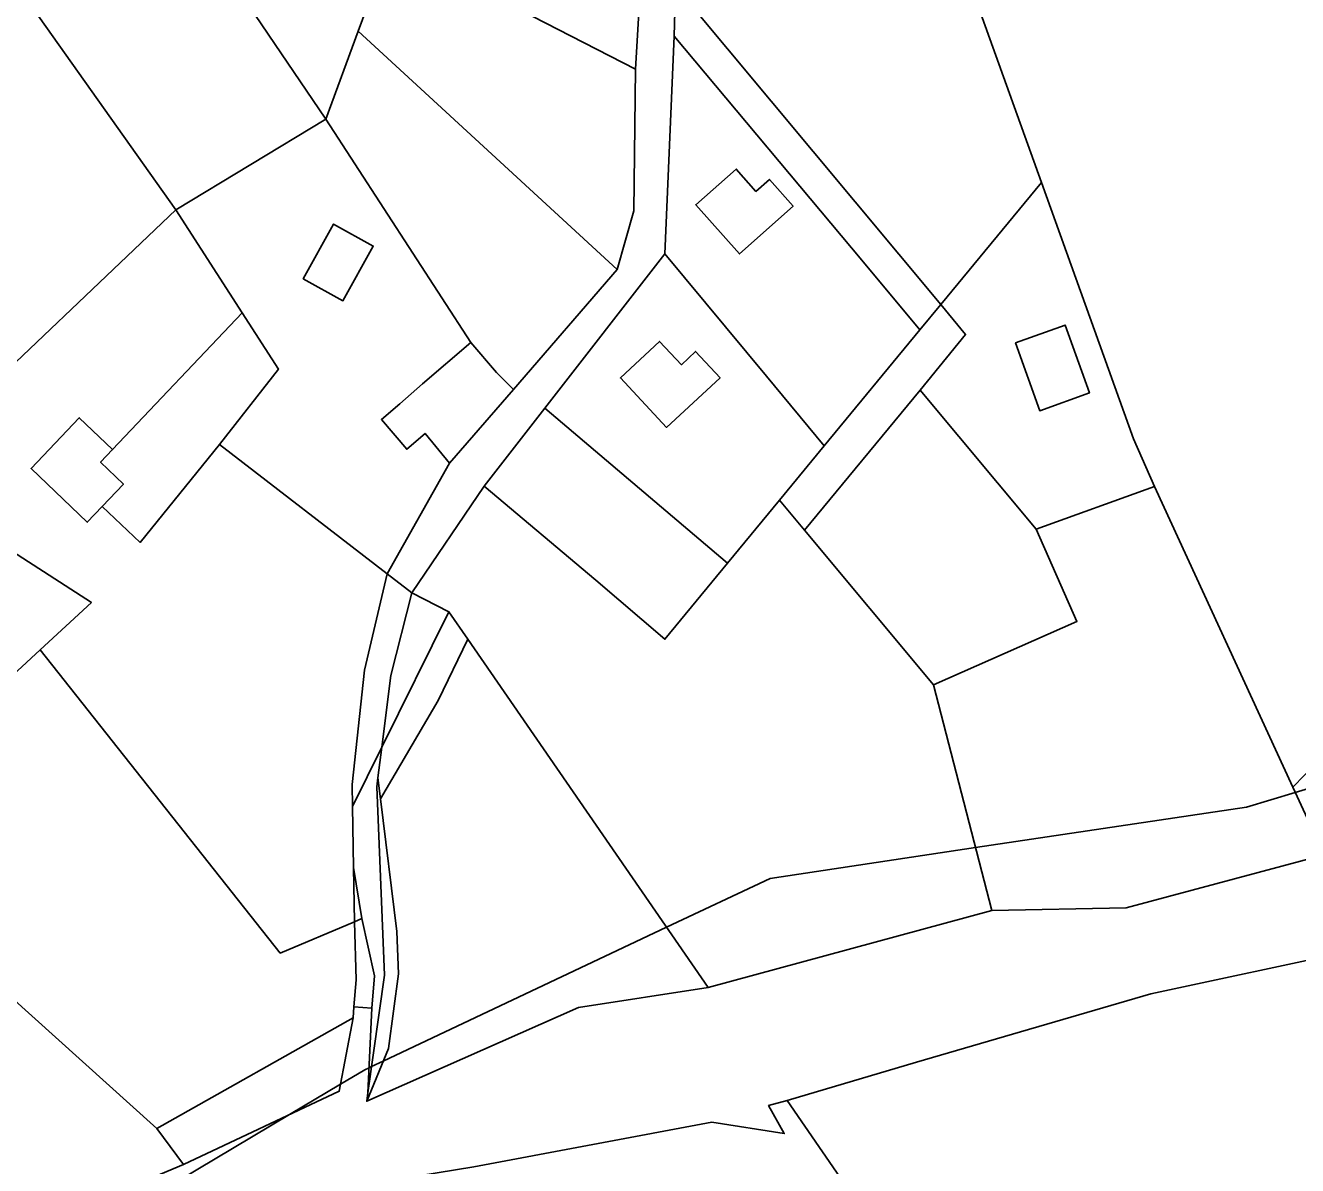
# Model space of a CAD drawing. Extents: x -477304 to -465429, y -1159113 to -1149210.
# Drawn here: x -475480.3 to -475284.1, y -1154571.8 to -1154396 of the extents above; entities that cross this region are included whole.
import ezdxf

# ---------------------------------------------------------------- set-up
doc = ezdxf.new("R2010")
doc.units = 0
for name, color, linetype in [('BPEJ_s', 7, 'Continuous'), ('orna_s', 7, 'Continuous'), ('ostatni_s', 7, 'Continuous'), ('trav_porost_s', 7, 'Continuous'), ('zahrada_s', 7, 'Continuous')]:
    doc.layers.add(name, color=color, linetype=linetype)

msp = doc.modelspace()

# ---------------------------------------------------------------- linework, layer by layer
at = {"layer": 'BPEJ_s'}
for points in [[(-475730, -1154771), (-475689.43, -1154740.68), (-475641.32, -1154704.73), (-475638.67, -1154702.75), (-475635, -1154700), (-475553.62, -1154637.93), (-475524.37, -1154615.62), (-475523.99, -1154615.34), (-475517, -1154610), (-475439.62, -1154563.92), (-475431.74, -1154559.23), (-475428, -1154557), (-475427.35, -1154556.69), (-475426.95, -1154556.5), (-475425.16, -1154555.66), (-475381.47, -1154535.04), (-475365.5, -1154527.5), (-475333.8, -1154522.76), (-475292, -1154516.5), (-475284.49, -1154514.26), (-475248.5, -1154503.5)], [(-475248.5, -1154503.5), (-475284.49, -1154514.26), (-475292, -1154516.5), (-475333.8, -1154522.76), (-475365.5, -1154527.5), (-475381.47, -1154535.04), (-475425.16, -1154555.66), (-475426.95, -1154556.5), (-475427.35, -1154556.69), (-475428, -1154557), (-475431.74, -1154559.23), (-475439.62, -1154563.92), (-475517, -1154610), (-475523.99, -1154615.34), (-475524.37, -1154615.62), (-475553.62, -1154637.93), (-475635, -1154700), (-475638.67, -1154702.75), (-475641.32, -1154704.73), (-475689.43, -1154740.68), (-475730, -1154771)]]:
    msp.add_lwpolyline(points, dxfattribs=at)
at = {"layer": 'orna_s'}
msp.add_lwpolyline([(-475279.49, -1154507.87), (-475284.86, -1154513.45), (-475306.23, -1154467.08), (-475309.43, -1154459.72), (-475323.63, -1154420.21), (-475338.2, -1154379.67), (-475341.43, -1154371.5), (-475343, -1154367.86), (-475323.96, -1154360.43), (-475322.41, -1154374.65), (-475291.65, -1154371.42), (-475294.27, -1154346.52), (-475295.06, -1154337.91), (-475286.38, -1154337.2), (-475287.66, -1154323.59), (-475296.25, -1154324.27), (-475294.86, -1154299.65), (-475293.01, -1154293.52), (-475275.25, -1154342.94)], dxfattribs=at)
for points in [[(-475434.02, -1154410.43), (-475488.4, -1154330.28), (-475479.85, -1154323.07), (-475475.44, -1154320.07), (-475427.04, -1154391.42), (-475429.04, -1154396.87)], [(-475490.2, -1154327.62), (-475488.4, -1154330.28), (-475434.02, -1154410.43), (-475457.14, -1154424.42), (-475483.2, -1154387.59), (-475496.89, -1154371.78), (-475514.86, -1154352.08), (-475513.91, -1154350.74), (-475510.38, -1154347.08)], [(-475339.18, -1154439.03), (-475378.54, -1154391.78), (-475338.2, -1154379.67), (-475323.63, -1154420.21)], [(-475339.18, -1154439.03), (-475342.41, -1154442.94), (-475351.34, -1154432.17), (-475380.29, -1154397.64), (-475380.06, -1154389.98), (-475378.54, -1154391.78)], [(-475366.06, -1154450.07), (-475381.71, -1154431.19), (-475380.29, -1154397.64), (-475351.34, -1154432.17), (-475342.41, -1154442.94), (-475357.13, -1154460.82)], [(-475441.34, -1154448.98), (-475446.94, -1154440.28), (-475457.14, -1154424.42), (-475434.02, -1154410.43), (-475411.63, -1154444.87), (-475419.09, -1154451.23), (-475422.59, -1154454.32), (-475425.44, -1154456.75), (-475421.55, -1154461.32), (-475418.7, -1154458.89), (-475414.94, -1154463.49), (-475424.54, -1154480.52), (-475450.44, -1154460.6)], [(-475370.72, -1154418.12), (-475376.95, -1154423.63), (-475370.22, -1154431.22), (-475361.94, -1154423.85), (-475365.6, -1154419.72), (-475367.68, -1154421.56)], [(-475324.45, -1154473.64), (-475342.37, -1154452.2), (-475335.34, -1154443.64), (-475339.18, -1154439.03), (-475323.63, -1154420.21), (-475309.43, -1154459.72), (-475306.23, -1154467.08)], [(-475426.71, -1154429.99), (-475432.83, -1154426.6), (-475437.5, -1154435.04), (-475431.39, -1154438.43)], [(-475364.04, -1154469.19), (-475372.06, -1154478.92), (-475400.26, -1154454.99), (-475381.71, -1154431.19), (-475366.06, -1154450.07), (-475357.13, -1154460.82)], [(-475364.04, -1154469.19), (-475357.13, -1154460.82), (-475342.41, -1154442.94), (-475339.18, -1154439.03), (-475335.34, -1154443.64), (-475342.37, -1154452.2), (-475360.19, -1154473.8)], [(-475323.9, -1154455.4), (-475316.25, -1154452.65), (-475319.99, -1154442.19), (-475327.64, -1154444.93)], [(-475373.22, -1154450.33), (-475377.02, -1154446.24), (-475379.17, -1154448.31), (-475382.54, -1154444.69), (-475388.58, -1154450.32), (-475381.48, -1154457.97)], [(-475324.45, -1154473.64), (-475318.17, -1154487.88), (-475340.27, -1154497.63), (-475360.19, -1154473.8), (-475342.37, -1154452.2)], [(-475392.39, -1154481.53), (-475409.6, -1154467.02), (-475400.26, -1154454.99), (-475372.06, -1154478.92), (-475381.72, -1154490.63)], [(-475284.86, -1154513.45), (-475279.49, -1154507.87), (-475172.33, -1154460.46), (-475165.04, -1154473.58), (-475185.13, -1154481.92), (-475186.33, -1154485.55), (-475218.17, -1154502.15), (-475220.29, -1154495.64), (-475226.19, -1154499.51), (-475228.11, -1154506.28), (-475280.05, -1154523.88)], [(-475412.12, -1154490.62), (-475415.03, -1154486.41), (-475420.74, -1154483.48), (-475409.6, -1154467.02), (-475392.39, -1154481.53), (-475381.72, -1154490.63), (-475372.06, -1154478.92), (-475364.04, -1154469.19), (-475360.19, -1154473.8), (-475340.27, -1154497.63), (-475331.3, -1154532.46), (-475375.05, -1154544.35)], [(-475280.05, -1154523.88), (-475310.58, -1154532.05), (-475331.3, -1154532.46), (-475340.27, -1154497.63), (-475318.17, -1154487.88), (-475324.45, -1154473.64), (-475306.23, -1154467.08), (-475284.86, -1154513.45)], [(-475239.79, -1154599.05), (-475220.11, -1154624.22), (-475191.61, -1154665.95), (-475168.82, -1154697.35), (-475152.74, -1154727.13), (-475225.43, -1154779.5), (-475225.37, -1154776), (-475225.6, -1154760.21), (-475242.25, -1154734.8), (-475247.06, -1154726.27), (-475277.36, -1154685.39), (-475337.2, -1154599), (-475362.85, -1154561.75), (-475342.89, -1154555.83), (-475306.77, -1154545.32), (-475275.56, -1154538.64)]]:
    msp.add_lwpolyline(points, close=True, dxfattribs=at)
at = {"layer": 'ostatni_s'}
for points in [[(-475381.71, -1154431.19), (-475400.26, -1154454.99), (-475409.6, -1154467.02), (-475420.74, -1154483.48), (-475424.54, -1154480.52), (-475414.94, -1154463.49), (-475405.09, -1154452.11), (-475389.09, -1154433.61), (-475386.49, -1154424.56), (-475386.23, -1154402.7), (-475384.15, -1154366.81), (-475384.66, -1154362.87), (-475383.53, -1154361.55), (-475379.87, -1154364.5), (-475379.64, -1154366.5), (-475380.06, -1154389.98), (-475380.29, -1154397.64)], [(-475365.6, -1154419.72), (-475361.94, -1154423.85), (-475370.22, -1154431.22), (-475376.95, -1154423.63), (-475370.72, -1154418.12), (-475367.68, -1154421.56)], [(-475432.83, -1154426.6), (-475426.71, -1154429.99), (-475431.39, -1154438.43), (-475437.5, -1154435.04)], [(-475468.75, -1154463.34), (-475466.92, -1154461.39), (-475446.94, -1154440.28), (-475441.34, -1154448.98), (-475450.44, -1154460.6), (-475462.68, -1154475.7), (-475468.5, -1154470.14), (-475465.24, -1154466.71)], [(-475316.25, -1154452.65), (-475323.9, -1154455.4), (-475327.64, -1154444.93), (-475319.99, -1154442.19)], [(-475377.02, -1154446.24), (-475373.22, -1154450.33), (-475381.48, -1154457.97), (-475388.58, -1154450.32), (-475382.54, -1154444.69), (-475379.17, -1154448.31)], [(-475421.55, -1154461.32), (-475425.44, -1154456.75), (-475422.59, -1154454.32), (-475419.09, -1154451.23), (-475411.63, -1154444.87), (-475407.67, -1154449.51), (-475405.09, -1154452.11), (-475414.94, -1154463.49), (-475418.7, -1154458.89)], [(-475470.81, -1154472.58), (-475479.47, -1154464.32), (-475472.05, -1154456.48), (-475466.92, -1154461.39), (-475468.75, -1154463.34), (-475465.24, -1154466.71), (-475468.5, -1154470.14)], [(-475420.74, -1154483.48), (-475424.01, -1154496.24), (-475425.39, -1154507.29), (-475429.92, -1154516.42), (-475429.98, -1154513.02), (-475428.07, -1154495.4), (-475424.54, -1154480.52)], [(-475425.39, -1154507.29), (-475425.98, -1154512.01), (-475426.15, -1154513.37), (-475424.95, -1154542.41), (-475427.52, -1154560.55), (-475426.94, -1154547.49), (-475426.53, -1154542.51), (-475428.47, -1154533.69), (-475429.75, -1154525.83), (-475429.92, -1154516.42)], [(-475424.36, -1154553.72), (-475427.71, -1154561.87), (-475427.52, -1154560.55), (-475424.95, -1154542.41), (-475426.15, -1154513.37), (-475425.98, -1154512.01), (-475425.59, -1154515.22), (-475423.07, -1154535.69), (-475422.83, -1154542.23)], [(-475429.6, -1154534.18), (-475429.75, -1154525.83), (-475428.47, -1154533.69)], [(-475429.68, -1154547.32), (-475429.34, -1154543.12), (-475429.6, -1154534.18), (-475428.47, -1154533.69), (-475426.53, -1154542.51), (-475426.94, -1154547.49)]]:
    msp.add_lwpolyline(points, close=True, dxfattribs=at)
for points in [[(-475471.24, -1154578.02), (-475455.98, -1154571.6), (-475431.95, -1154560.32), (-475429.82, -1154549), (-475429.68, -1154547.32), (-475426.94, -1154547.49), (-475427.52, -1154560.55), (-475427.71, -1154561.87), (-475395.04, -1154547.4), (-475375.05, -1154544.35), (-475331.3, -1154532.46), (-475310.58, -1154532.05), (-475280.05, -1154523.88)], [(-475275.56, -1154538.64), (-475306.77, -1154545.32), (-475342.89, -1154555.83), (-475362.85, -1154561.75), (-475365.72, -1154562.53), (-475363.31, -1154566.86), (-475374.47, -1154565.1), (-475411.21, -1154571.99), (-475425.04, -1154574.26), (-475425.96, -1154574.41), (-475432.33, -1154577.09), (-475434.11, -1154582.02), (-475438.27, -1154581.23), (-475442.82, -1154580.28), (-475446.01, -1154581.95), (-475498.66, -1154612.62), (-475502.6, -1154614.39)]]:
    msp.add_lwpolyline(points, dxfattribs=at)
at = {"layer": 'trav_porost_s'}
for points in [[(-475509.34, -1154455.82), (-475528.72, -1154440.81), (-475536.42, -1154435.75), (-475541.79, -1154431.04), (-475534.27, -1154422.32), (-475537.4, -1154418.92), (-475538.34, -1154419.92), (-475539.47, -1154418.94), (-475538.56, -1154417.92), (-475537.44, -1154416.66), (-475534.42, -1154413.26), (-475528.32, -1154406.52), (-475496.89, -1154371.78), (-475483.2, -1154387.59), (-475457.14, -1154424.42), (-475492.65, -1154458.11)], [(-475429.98, -1154513.02), (-475429.92, -1154516.42), (-475429.75, -1154525.83), (-475429.6, -1154534.18), (-475441.06, -1154539.01), (-475478.09, -1154492.26), (-475470.18, -1154484.96), (-475500.4, -1154465.46), (-475492.65, -1154458.11), (-475457.14, -1154424.42), (-475446.94, -1154440.28), (-475466.92, -1154461.39), (-475472.05, -1154456.48), (-475479.47, -1154464.32), (-475470.81, -1154472.58), (-475468.5, -1154470.14), (-475462.68, -1154475.7), (-475450.44, -1154460.6), (-475424.54, -1154480.52), (-475428.07, -1154495.4)], [(-475478.09, -1154492.26), (-475509.64, -1154521.43), (-475529.58, -1154503.62), (-475572.8, -1154464.09), (-475569.44, -1154454.07), (-475567, -1154445.76), (-475562.27, -1154435.42), (-475542.32, -1154450.92), (-475500.4, -1154465.46), (-475470.18, -1154484.96)], [(-475425.39, -1154507.29), (-475424.01, -1154496.24), (-475420.74, -1154483.48), (-475415.03, -1154486.41)], [(-475425.59, -1154515.22), (-475425.98, -1154512.01), (-475425.39, -1154507.29), (-475415.03, -1154486.41), (-475412.12, -1154490.62), (-475416.68, -1154500.07)], [(-475422.83, -1154542.23), (-475423.07, -1154535.69), (-475425.59, -1154515.22), (-475416.68, -1154500.07), (-475412.12, -1154490.62), (-475375.05, -1154544.35), (-475395.04, -1154547.4), (-475427.71, -1154561.87), (-475424.36, -1154553.72)], [(-475441.06, -1154539.01), (-475429.6, -1154534.18), (-475429.34, -1154543.12), (-475429.68, -1154547.32), (-475429.82, -1154549), (-475460.06, -1154566.09), (-475509.64, -1154521.43), (-475478.09, -1154492.26)], [(-475455.98, -1154571.6), (-475471.24, -1154578.02), (-475507.56, -1154600.64), (-475513.24, -1154605.75), (-475516.77, -1154601.63), (-475528.89, -1154604.34), (-475547.04, -1154592.16), (-475564.2, -1154584.25), (-475568.75, -1154581.22), (-475572.9, -1154576.67), (-475596.63, -1154555), (-475590.07, -1154524.83), (-475585.56, -1154507.96), (-475550.15, -1154536.35), (-475529.58, -1154503.62), (-475509.64, -1154521.43), (-475460.06, -1154566.09)], [(-475431.95, -1154560.32), (-475455.98, -1154571.6), (-475460.06, -1154566.09), (-475429.82, -1154549)], [(-475423.76, -1154575.94), (-475425.04, -1154574.26), (-475411.21, -1154571.99), (-475374.47, -1154565.1), (-475363.31, -1154566.86), (-475365.72, -1154562.53), (-475362.85, -1154561.75), (-475337.2, -1154599), (-475373.57, -1154623.78), (-475382.17, -1154612.57), (-475399.95, -1154610.86), (-475422.49, -1154608.7), (-475427.38, -1154602.42), (-475419.4, -1154598.65), (-475422.65, -1154591.78), (-475419.57, -1154590.32), (-475421.55, -1154587.75), (-475419.81, -1154586.41), (-475422.55, -1154582.84), (-475419.99, -1154580.88)]]:
    msp.add_lwpolyline(points, close=True, dxfattribs=at)
at = {"layer": 'zahrada_s'}
for points in [[(-475384.15, -1154366.81), (-475386.23, -1154402.7), (-475424.06, -1154383.3), (-475419.07, -1154369.74)], [(-475425.29, -1154386.67), (-475424.06, -1154383.3), (-475386.23, -1154402.7), (-475386.49, -1154424.56), (-475389.09, -1154433.61), (-475429.04, -1154396.87), (-475427.04, -1154391.42)], [(-475389.09, -1154433.61), (-475405.09, -1154452.11), (-475407.67, -1154449.51), (-475411.63, -1154444.87), (-475434.02, -1154410.43), (-475429.04, -1154396.87)]]:
    msp.add_lwpolyline(points, close=True, dxfattribs=at)

doc.saveas('drawing.dxf')
